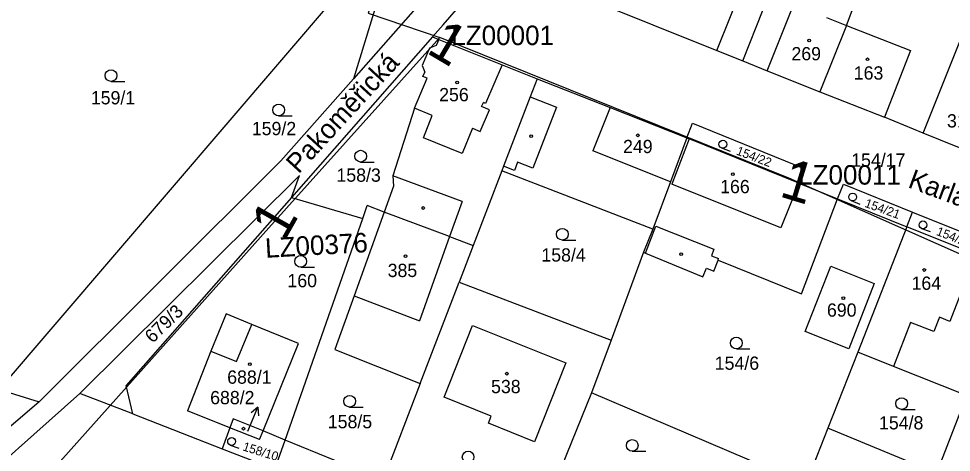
# Model space of a CAD drawing. Extents: x -738131 to -734179, y -1033447 to -1030078.
# Drawn here: x -736264.3 to -736144.6, y -1032359 to -1032303.4 of the extents above; entities that cross this region are included whole.
import ezdxf

# ---------------------------------------------------------------- set-up
doc = ezdxf.new("R2010")
doc.units = 0
for name, color, linetype in [('ftf_2010', 7, 'Continuous'), ('ftf_2050', 7, 'Continuous'), ('ftf_3010', 7, 'Continuous'), ('ftf_3010_ftf_3010_gtda_3015_gtda_3015_1', 7, 'Continuous'), ('ftf_nu', 7, 'Continuous'), ('Vrstva 1', 7, 'Continuous'), ('Vrstva 2', 7, 'Continuous'), ('Vrstva 3', 7, 'Continuous'), ('Vrstva 4', 7, 'Continuous'), ('Vrstva 5', 7, 'Continuous'), ('Vrstva 7', 7, 'Continuous')]:
    doc.layers.add(name, color=color, linetype=linetype)

msp = doc.modelspace()

# ---------------------------------------------------------------- linework, layer by layer
at = {"layer": 'ftf_2010'}
msp.add_lwpolyline([(-736217.4, -1032294.8), (-736217.24, -1032295.33), (-736219.49, -1032302.63), (-736210.28, -1032305.75)], dxfattribs=at)
at = {"layer": 'ftf_2050'}
for points in [[(-736232.21, -1032330.19), (-736210.28, -1032305.75)], [(-736165.48, -1032323.8), (-736210.28, -1032305.75)], [(-736137.15, -1032336.37), (-736165.48, -1032323.8)], [(-736260.81, -1032362.16), (-736232.21, -1032330.19)]]:
    msp.add_lwpolyline(points, dxfattribs=at)
at = {"layer": 'Vrstva 1'}
for points in [[(-736211.34, -1032278.36), (-736221.36, -1032311.05)], [(-736266.82, -1032350.9), (-736216.01, -1032291.63)], [(-736209.85, -1032304.13), (-736200.72, -1032293.58)], [(-736174.72, -1032307.43), (-736169.48, -1032294.3)], [(-736199.59, -1032297.42), (-736174.72, -1032307.43)], [(-736158.09, -1032304.22), (-736155.75, -1032297.96)], [(-736211.81, -1032300.22), (-736221.36, -1032311.05)], [(-736209.85, -1032304.13), (-736211.21, -1032305.68)], [(-736148.27, -1032318.03), (-736142.43, -1032303.52)], [(-736158.09, -1032304.22), (-736161.52, -1032312.74)], [(-736211.21, -1032305.68), (-736229.34, -1032326.29)], [(-736211.21, -1032305.68), (-736210.4, -1032306.01)], [(-736210.4, -1032306.01), (-736210.74, -1032306.79)], [(-736210.4, -1032306.01), (-736202.29, -1032309.29)], [(-736211.6, -1032307.14), (-736212.55, -1032309.35)], [(-736210.74, -1032306.79), (-736211.6, -1032307.14)], [(-736174.72, -1032307.43), (-736171.42, -1032308.76)], [(-736171.42, -1032308.76), (-736168.28, -1032310.02)], [(-736212.55, -1032309.35), (-736212.21, -1032310.21)], [(-736202.29, -1032309.29), (-736197.8, -1032311.06)], [(-736168.28, -1032310.02), (-736161.52, -1032312.74)], [(-736221.36, -1032311.05), (-736230.67, -1032321.57)], [(-736213.55, -1032314.83), (-736211.9, -1032311)], [(-736212.45, -1032310.76), (-736212.21, -1032310.21)], [(-736211.9, -1032311), (-736212.45, -1032310.76)], [(-736197.8, -1032311.06), (-736198.7, -1032313.39)], [(-736197.8, -1032311.06), (-736188.43, -1032314.76)], [(-736198.7, -1032313.39), (-736202.1, -1032322.26)], [(-736161.52, -1032312.74), (-736153.22, -1032316)], [(-736213.55, -1032314.83), (-736216.3, -1032323.52)], [(-736188.43, -1032314.76), (-736178.6, -1032318.64)], [(-736148.27, -1032318.03), (-736153.22, -1032316)], [(-736178.6, -1032318.64), (-736177.84, -1032316.77)], [(-736177.84, -1032316.77), (-736163.45, -1032322.6)], [(-736141.36, -1032320.79), (-736148.27, -1032318.03)], [(-736178.6, -1032318.64), (-736180.7, -1032324.26)], [(-736178.6, -1032318.64), (-736178.27, -1032318.77)], [(-736164.2, -1032324.45), (-736178.27, -1032318.77)], [(-736261.72, -1032352.48), (-736230.67, -1032321.57)], [(-736202.33, -1032322.86), (-736206.02, -1032332.44)], [(-736202.1, -1032322.26), (-736202.33, -1032322.86)], [(-736182.97, -1032330.35), (-736202.33, -1032322.86)], [(-736163.45, -1032322.6), (-736164.2, -1032324.45)], [(-736256.49, -1032351.4), (-736228.29, -1032323.45)], [(-736229.34, -1032326.29), (-736228.29, -1032323.45)], [(-736216.3, -1032323.52), (-736216.24, -1032324.84)], [(-736180.7, -1032324.26), (-736182.97, -1032330.35)], [(-736164.2, -1032324.45), (-736159.25, -1032326.45)], [(-736216.24, -1032324.84), (-736217.42, -1032328.14)], [(-736159.25, -1032326.45), (-736158.49, -1032324.58)], [(-736158.49, -1032324.58), (-736149.61, -1032328.18)], [(-736229.34, -1032326.29), (-736250.55, -1032350.4)], [(-736229.34, -1032326.29), (-736220.17, -1032328.98)], [(-736163.86, -1032338.63), (-736159.25, -1032326.45)], [(-736159.25, -1032326.45), (-736150.34, -1032330.04)], [(-736220.17, -1032328.98), (-736219.59, -1032327.32)], [(-736217.42, -1032328.14), (-736219.59, -1032327.32)], [(-736230.15, -1032357.38), (-736220.17, -1032328.98)], [(-736217.42, -1032328.14), (-736221.27, -1032338.89)], [(-736209.05, -1032331.3), (-736217.42, -1032328.14)], [(-736150.34, -1032330.04), (-736149.61, -1032328.18)], [(-736149.61, -1032328.18), (-736140.75, -1032331.73)], [(-736182.97, -1032330.35), (-736184.14, -1032333.3)], [(-736150.34, -1032330.04), (-736156.65, -1032346.13)], [(-736141.48, -1032333.58), (-736150.34, -1032330.04)], [(-736209.05, -1032331.3), (-736206.02, -1032332.44)], [(-736206.02, -1032332.44), (-736207.82, -1032337.14)], [(-736184.14, -1032333.3), (-736188.29, -1032344.59)], [(-736184.14, -1032333.3), (-736183.91, -1032333.4)], [(-736183.91, -1032333.4), (-736176.52, -1032336.46)], [(-736175.14, -1032335.71), (-736174.58, -1032334.31)], [(-736174.58, -1032334.31), (-736163.86, -1032338.63)], [(-736163.38, -1032343.45), (-736160.09, -1032335.07)], [(-736160.09, -1032335.07), (-736154.56, -1032337.31)], [(-736176.52, -1032336.46), (-736176.07, -1032335.34)], [(-736176.07, -1032335.34), (-736175.14, -1032335.71)], [(-736212.82, -1032350.14), (-736207.82, -1032337.14)], [(-736207.82, -1032337.14), (-736188.29, -1032344.59)], [(-736154.56, -1032337.31), (-736157.78, -1032345.67)], [(-736221.27, -1032338.89), (-736223.75, -1032345.76)], [(-736237.69, -1032341.21), (-736239.66, -1032345.98)], [(-736234.39, -1032342.56), (-736237.69, -1032341.21)], [(-736228.44, -1032345.02), (-736234.39, -1032342.56)], [(-736209.74, -1032351.89), (-736206.08, -1032342.69)], [(-736206.08, -1032342.69), (-736194.12, -1032347.46)], [(-736157.78, -1032345.67), (-736163.38, -1032343.45)], [(-736188.29, -1032344.59), (-736190.8, -1032351.31)], [(-736239.66, -1032345.98), (-736242.68, -1032353.64)], [(-736232.97, -1032356.22), (-736228.44, -1032345.02)], [(-736223.75, -1032345.76), (-736212.82, -1032350.14)], [(-736156.65, -1032346.13), (-736160.47, -1032355.87)], [(-736152.08, -1032347.95), (-736156.65, -1032346.13)], [(-736194.12, -1032347.46), (-736198.15, -1032357.61)], [(-736142.71, -1032351.69), (-736152.08, -1032347.95)], [(-736249.67, -1032354.04), (-736250.55, -1032350.4)], [(-736212.82, -1032350.14), (-736217.57, -1032362.52)], [(-736288.77, -1032380.12), (-736256.49, -1032351.4)], [(-736266.82, -1032350.9), (-736261.72, -1032352.48)], [(-736249.67, -1032354.04), (-736256.49, -1032351.4)], [(-736203.7, -1032354.31), (-736209.74, -1032351.89)], [(-736190.8, -1032351.31), (-736198.5, -1032370.32)], [(-736163.32, -1032363.06), (-736190.8, -1032351.31)], [(-736261.72, -1032352.48), (-736268.06, -1032357.89)], [(-736249.67, -1032354.04), (-736238.22, -1032358.49)], [(-736237.23, -1032355.8), (-736242.68, -1032353.64)], [(-736204.06, -1032355.21), (-736203.7, -1032354.31)], [(-736143.39, -1032353.46), (-736146.54, -1032361.62)], [(-736236.81, -1032354.65), (-736237.23, -1032355.8)], [(-736232.97, -1032356.22), (-736236.81, -1032354.65)], [(-736198.15, -1032357.61), (-736204.06, -1032355.21)], [(-736237.23, -1032355.8), (-736238.22, -1032358.49)], [(-736233.41, -1032357.32), (-736237.23, -1032355.8)], [(-736233.41, -1032357.32), (-736232.97, -1032356.22)], [(-736230.15, -1032357.38), (-736232.97, -1032356.22)], [(-736160.47, -1032355.87), (-736163.32, -1032363.06)], [(-736146.54, -1032361.62), (-736160.47, -1032355.87)], [(-736231.46, -1032361.12), (-736230.15, -1032357.38)], [(-736217.57, -1032362.52), (-736230.15, -1032357.38)], [(-736238.22, -1032358.49), (-736231.46, -1032361.12)]]:
    msp.add_lwpolyline(points, dxfattribs=at)
at = {"layer": 'Vrstva 3'}
for p, q in [((-736252.48, -1032311.4), (-736250.73, -1032311.4)), ((-736230.97, -1032315.81), (-736229.22, -1032315.81)), ((-736174.14, -1032319.92), (-736173.04, -1032320.33)), ((-736220.45, -1032321.73), (-736218.7, -1032321.73)), ((-736157.48, -1032326.68), (-736156.4, -1032327.12)), ((-736148.45, -1032330.26), (-736147.34, -1032330.66)), ((-736194.56, -1032331.74), (-736192.81, -1032331.74)), ((-736228.14, -1032335.22), (-736226.39, -1032335.22)), ((-736172.23, -1032345.69), (-736170.48, -1032345.69)), ((-736221.86, -1032353.16), (-736220.11, -1032353.16)), ((-736151.02, -1032353.45), (-736149.27, -1032353.45)), ((-736237.18, -1032358.03), (-736236.07, -1032358.43)), ((-736185.59, -1032358.82), (-736183.84, -1032358.82))]:
    msp.add_line(p, q, dxfattribs=at)
for centre, radius in [((-736252.48, -1032310.65), 0.75), ((-736230.97, -1032315.06), 0.75), ((-736173.96, -1032319.45), 0.503), ((-736220.45, -1032320.98), 0.75), ((-736157.3, -1032326.22), 0.502), ((-736148.28, -1032329.79), 0.502), ((-736194.56, -1032330.99), 0.75), ((-736228.14, -1032334.47), 0.75), ((-736172.23, -1032344.94), 0.75), ((-736221.86, -1032352.41), 0.75), ((-736151.02, -1032352.7), 0.75), ((-736237.01, -1032357.56), 0.502), ((-736185.59, -1032358.07), 0.75), ((-736206.65, -1032359.56), 0.75)]:
    msp.add_circle(centre, radius, dxfattribs=at)
at = {"layer": 'Vrstva 4'}
for points in [[(-736171.42, -1032308.76), (-736163.55, -1032288.97)], [(-736168.28, -1032310.02), (-736164.85, -1032301.5)], [(-736160.68, -1032303.18), (-736158.09, -1032304.22)], [(-736158.09, -1032304.22), (-736149.88, -1032307.42)], [(-736149.88, -1032307.42), (-736153.22, -1032316)], [(-736202.29, -1032309.29), (-736204.42, -1032314.23)], [(-736198.7, -1032313.39), (-736195.32, -1032314.69)], [(-736211.25, -1032315.76), (-736213.55, -1032314.83)], [(-736204.92, -1032314.62), (-736204.7, -1032314.11)], [(-736203.9, -1032315.05), (-736204.92, -1032314.62)], [(-736204.42, -1032314.23), (-736204.7, -1032314.11)], [(-736195.32, -1032314.69), (-736198.33, -1032322.52)], [(-736188.43, -1032314.76), (-736190.64, -1032320.28)], [(-736212.4, -1032318.61), (-736211.25, -1032315.76)], [(-736205.1, -1032317.82), (-736203.9, -1032315.05)], [(-736206.11, -1032317.39), (-736207.42, -1032320.62)], [(-736206.11, -1032317.39), (-736205.1, -1032317.82)], [(-736207.42, -1032320.62), (-736212.4, -1032318.61)], [(-736178.27, -1032318.77), (-736180.5, -1032324.56)], [(-736180.7, -1032324.26), (-736190.64, -1032320.28)], [(-736200.3, -1032321.77), (-736200.69, -1032322.8)], [(-736198.33, -1032322.52), (-736200.3, -1032321.77)], [(-736200.69, -1032322.8), (-736202.1, -1032322.26)], [(-736207.43, -1032326.79), (-736216.3, -1032323.52)], [(-736164.2, -1032324.45), (-736166.52, -1032330.16)], [(-736166.52, -1032330.16), (-736180.5, -1032324.56)], [(-736207.43, -1032326.79), (-736209.05, -1032331.3)], [(-736183.91, -1032333.4), (-736182.58, -1032329.94)], [(-736182.58, -1032329.94), (-736175.11, -1032332.91)], [(-736209.05, -1032331.3), (-736212.91, -1032342.08)], [(-736175.11, -1032332.91), (-736175.44, -1032333.75)], [(-736175.44, -1032333.75), (-736174.51, -1032334.12)], [(-736141.48, -1032333.58), (-736144.83, -1032342.16)], [(-736174.58, -1032334.31), (-736174.51, -1032334.12)], [(-736221.27, -1032338.89), (-736212.91, -1032342.08)], [(-736149.87, -1032342.3), (-736152.08, -1032347.95)], [(-736146.87, -1032343.47), (-736149.87, -1032342.3)], [(-736146.16, -1032341.64), (-736146.87, -1032343.47)], [(-736144.83, -1032342.16), (-736146.16, -1032341.64)], [(-736236.39, -1032347.3), (-736234.39, -1032342.56)], [(-736239.66, -1032345.98), (-736236.39, -1032347.3)]]:
    msp.add_lwpolyline(points, dxfattribs=at)
at = {"layer": 'Vrstva 5'}
for centre in [(-736162.9, -1032306.16), (-736155.39, -1032308.56), (-736208.06, -1032311.52), (-736198.57, -1032318.4), (-736184.87, -1032318.31), (-736172.69, -1032323.3), (-736212.42, -1032327.63), (-736214.7, -1032333.82), (-736179.33, -1032333.53), (-736148.11, -1032335.58), (-736158.5, -1032339.18), (-736234.68, -1032347.65), (-736201.68, -1032348.87), (-736235.47, -1032355.92)]:
    msp.add_circle(centre, 0.175, dxfattribs=at)
at = {"layer": 'Vrstva 7'}
for p, q in [((-736234.8, -1032355.93), (-736233.63, -1032353.17)), ((-736233.63, -1032353.17), (-736234.48, -1032353.89)), ((-736233.63, -1032353.17), (-736233.56, -1032354.28))]:
    msp.add_line(p, q, dxfattribs=at)
msp.add_lwpolyline([(-736234.93, -1032356.23), (-736234.8, -1032355.93)], dxfattribs=at)

# ---------------------------------------------------------------- texts
at = {"layer": 'ftf_3010'}
for rotation, p in [(329.4296, (-736212.16, -1032307.66)), (342.96, (-736166.86, -1032326.09)), (60.407, (-736230.27, -1032332.04))]:
    msp.add_text('1', height=5.2, rotation=rotation, dxfattribs=at).set_placement(p)
at = {"layer": 'ftf_3010_ftf_3010_gtda_3015_gtda_3015_1'}
for s, rotation, p in [('LZ00001', 0, (-736208.82, -1032306.74)), ('LZ00376', 3.2234, (-736232.64, -1032334.02))]:
    msp.add_text(s, height=2.5, rotation=rotation, dxfattribs=at).set_placement(p)
msp.add_text('LZ00011', height=2.5, dxfattribs=at).set_placement((-736164.31, -1032324.63))
at = {"layer": 'ftf_nu'}
for s, rotation, p in [('Pakoměřická', 47.3968, (-736228.41, -1032323.34)), ('Karla Hynka Máchy', 339.529, (-736150.34, -1032324.93))]:
    msp.add_text(s, height=2.5, rotation=rotation, dxfattribs=at).set_placement(p)
at = {"layer": 'Vrstva 2'}
for s, height, p in [('269', 1.7, (-736165.16, -1032308.69)), ('163', 1.7, (-736157.16, -1032311.16)), ('256', 1.7, (-736210.37, -1032313.94)), ('159/1', 1.7, (-736255.07, -1032314.34)), ('313', 1.7, (-736145.2, -1032317.3)), ('159/2', 1.7, (-736234.41, -1032318.29)), ('249', 1.7, (-736186.77, -1032320.59)), ('154/17', 1.7, (-736157.49, -1032322.33)), ('158/3', 1.7, (-736223.55, -1032324.26)), ('166', 1.7, (-736174.31, -1032325.73)), ('158/4', 1.7, (-736197.25, -1032334.5)), ('385', 1.7, (-736216.98, -1032336.48)), ('160', 1.7, (-736229.84, -1032337.79)), ('164', 1.7, (-736149.75, -1032338.12)), ('690', 1.7, (-736160.6, -1032341.56)), ('154/6', 1.7, (-736175, -1032348.37)), ('688/1', 1.7, (-736237.57, -1032350.16)), ('538', 1.7, (-736203.71, -1032351.37)), ('158/5', 1.7, (-736224.66, -1032355.87)), ('154/8', 1.7, (-736153.92, -1032356.02)), ('688/2', 0.1, (-736235.12, -1032356.23))]:
    msp.add_text(s, height=height, dxfattribs=at).set_placement(p)
for s, height, rotation, p in [('154/22', 1.14, 339.1818, (-736172.34, -1032320.74)), ('154/21', 1.14, 340.081, (-736155.85, -1032327.46)), ('154/20', 1.14, 338.8504, (-736146.66, -1032331.06)), ('679/3', 1.7, 44.3883, (-736247.14, -1032345.04)), ('158/10', 1.14, 342.723, (-736235.67, -1032358.69))]:
    msp.add_text(s, height=height, rotation=rotation, dxfattribs=at).set_placement(p)
at = {"layer": 'Vrstva 7'}
msp.add_text('688/2', height=1.7, dxfattribs=at).set_placement((-736239.76, -1032352.79))

doc.saveas('drawing.dxf')
